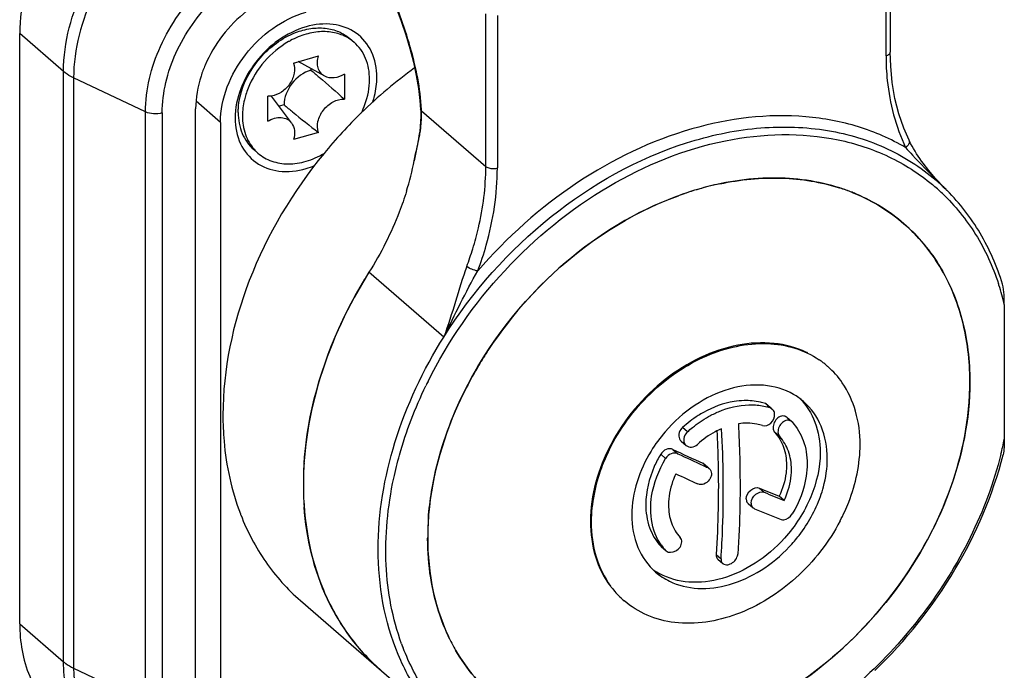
# Model space of a CAD drawing. Header units: millimetres. Extents: x 0 to 420, y 0 to 297.
# Tile 333 of 514: x 361.65 to 365.13, y 133.75 to 136.06. Entities that reach past the tile are written whole.
import ezdxf

# ---------------------------------------------------------------- set-up
doc = ezdxf.new("R2010")
doc.units = ezdxf.units.MM
doc.header["$LTSCALE"] = 23.1
doc.layers.get('0').update_dxf_attribs({"linetype": 'CONTINUOUS'})

msp = doc.modelspace()

# ---------------------------------------------------------------- linework, layer by layer
at = {"color": 7, "linetype": 'Continuous'}
for p, q in [((364.7147, 135.9312), (364.7147, 136.4719)), ((364.7297, 136.4849), (364.7297, 135.9441)), ((363.2968, 135.5391), (363.2968, 136.0799)), ((363.3378, 136.0744), (363.3378, 135.5337)), ((361.8009, 135.8756), (361.6454, 136.0102)), ((361.6454, 133.9188), (361.6454, 136.0102)), ((362.8151, 135.9922), (362.8301, 135.9793)), ((362.6156, 135.9056), (362.7041, 135.9312)), ((362.7261, 135.8591), (362.6324, 135.9105)), ((361.8009, 133.7841), (361.8009, 135.8756)), ((362.6774, 135.8858), (362.6774, 135.8802)), ((362.091, 135.7323), (361.8365, 135.853)), ((361.8365, 135.853), (361.8365, 133.7616)), ((362.7956, 135.8661), (362.7956, 135.7776)), ((362.3567, 135.6952), (362.2701, 135.7703)), ((362.5241, 135.6993), (362.5241, 135.7878)), ((362.6086, 135.6933), (362.537, 135.7885)), ((362.091, 133.6408), (362.091, 135.7323)), ((362.2688, 133.6909), (362.2688, 135.7434)), ((362.5822, 135.7574), (362.5643, 135.7522)), ((363.0689, 135.7365), (363.2968, 135.5391)), ((362.1504, 135.7287), (362.1504, 133.6373)), ((362.3567, 135.6952), (362.3567, 133.6168)), ((362.7041, 135.6598), (362.6156, 135.6342)), ((364.7962, 135.6322), (364.7962, 135.6322)), ((362.4746, 135.5992), (362.4896, 135.5862)), ((364.8922, 135.49), (364.8923, 135.4899)), ((364.8935, 135.4913), (364.9001, 135.4847)), ((364.8936, 135.4913), (364.9001, 135.4847)), ((364.5497, 135.4634), (364.5514, 135.4628)), ((364.5497, 135.4634), (364.5514, 135.4628)), ((364.5531, 135.4623), (364.5515, 135.4628)), ((364.5531, 135.4623), (364.5515, 135.4627)), ((364.9303, 135.4532), (364.9286, 135.4549)), ((364.931, 135.4539), (364.9293, 135.4556)), ((363.1479, 134.9345), (362.8829, 135.164)), ((365.1338, 135.0496), (365.1338, 134.5724)), ((364.5039, 134.834), (364.5067, 134.8317)), ((365.0116, 134.7758), (365.0117, 134.7782)), ((365.0117, 134.7758), (365.0117, 134.7782)), ((364.3049, 134.6834), (364.2874, 134.6986)), ((364.2942, 134.6947), (364.3117, 134.6795)), ((364.3632, 134.6503), (364.3807, 134.6351)), ((364.3823, 134.6336), (364.3807, 134.6351)), ((364.0112, 134.5986), (363.9937, 134.6138)), ((364.338, 134.5816), (364.3205, 134.5967)), ((363.9892, 134.5653), (364.0067, 134.5502)), ((363.9339, 134.5042), (363.9164, 134.5193)), ((363.9597, 134.5362), (363.9772, 134.5211)), ((364.0833, 134.4721), (364.0658, 134.4873)), ((364.071, 134.4839), (364.0885, 134.4688)), ((364.2659, 134.3996), (364.2834, 134.3845)), ((364.3538, 134.3553), (364.3363, 134.3705)), ((364.2262, 134.3445), (364.2437, 134.3293)), ((363.0908, 134.22), (363.0908, 134.2213)), ((363.0908, 134.22), (363.0908, 134.2213)), ((363.9339, 134.1784), (363.9164, 134.1935)), ((363.9164, 134.1935), (363.918, 134.192)), ((363.918, 134.192), (363.9355, 134.1768)), ((363.9339, 134.1784), (363.9355, 134.1768)), ((364.1128, 134.1635), (364.1303, 134.1483)), ((364.1188, 134.1472), (364.1363, 134.1321)), ((362.6402, 134.0008), (363.1902, 133.5245)), ((363.7838, 134.0025), (363.7866, 134.0001)), ((361.6454, 133.9188), (361.8009, 133.7841)), ((361.8365, 133.7616), (362.091, 133.6408))]:
    msp.add_line(p, q, dxfattribs=at)
for points in [[(362.9448, 136.1759), (362.959, 136.1465), (362.9787, 136.101), (362.9968, 136.0538), (363.0132, 136.0056), (363.0277, 135.9571), (363.0402, 135.9088), (363.0506, 135.8613), (363.0584, 135.8156), (363.0636, 135.7725), (363.0658, 135.741)], [(364.7962, 135.6322), (364.7779, 135.6745), (364.7602, 135.7262), (364.7465, 135.7803), (364.7368, 135.8364), (364.7312, 135.8943), (364.7297, 135.9442)], [(363.0658, 135.741), (363.0661, 135.7337), (363.0664, 135.7164), (363.0659, 135.6989), (363.0646, 135.6813), (363.0626, 135.6637), (363.0613, 135.6547)], [(363.0613, 135.6547), (363.06, 135.6468), (363.057, 135.6295), (363.0538, 135.6121), (363.0503, 135.5947), (363.0433, 135.5596)], [(364.9029, 135.4829), (364.8967, 135.4897), (364.8905, 135.4966), (364.8843, 135.5036), (364.8781, 135.5109), (364.8719, 135.5183), (364.8657, 135.5259), (364.8594, 135.5338), (364.8532, 135.5418), (364.847, 135.55), (364.8409, 135.5584), (364.8349, 135.5669), (364.8289, 135.5756), (364.8231, 135.5844), (364.8175, 135.5934), (364.812, 135.6024), (364.8068, 135.6115), (364.8019, 135.6207), (364.7973, 135.6298), (364.7961, 135.6322)], [(364.9253, 135.4595), (364.9198, 135.465), (364.9145, 135.4706), (364.909, 135.4763), (364.9029, 135.4829)]]:
    msp.add_lwpolyline(points, dxfattribs=at)
for centre, radius, start, end in [((362.7505, 135.716), 0.3061, 119.5171, 119.8075), ((362.7491, 135.7183), 0.3033, 118.455, 119.5183), ((362.7333, 135.8673), 0.1479, 56.8211, 57.7117), ((362.7338, 135.8681), 0.1471, 49.1241, 56.8228), ((364.0243, 134.5299), 1.6746, 125.8021, 134.2525), ((362.7327, 135.7049), 0.2995, 158.2047, 162.6303), ((362.4486, 135.715), 0.6206, 1.9843, 2.4105), ((364.0625, 134.4888), 1.7307, 134.2067, 140.6807), ((362.7012, 135.7197), 0.3677, 349.7706, 351.5311), ((362.7047, 135.7191), 0.3642, 349.3035, 349.7685), ((364.7858, 135.6272), 0.0115, 20.7789, 25.4055), ((362.5858, 135.6972), 0.1469, 221.4041, 229.1018), ((361.9996, 135.7664), 1.064, 342.7635, 348.776), ((362.5772, 135.8168), 0.297, 286.1565, 292.3546), ((364.4084, 134.9311), 0.7391, 47.1739, 49.1206), ((364.361, 134.3874), 1.1154, 106.123, 110.0029), ((364.3546, 134.4082), 1.0937, 106.1058, 107.6904), ((364.3427, 134.4508), 1.0494, 101.9145, 106.1239), ((364.343, 134.8139), 0.6815, 68.3496, 72.1931), ((364.343, 134.814), 0.6815, 68.3551, 72.0452), ((364.4176, 134.9215), 0.7204, 46.3915, 50.1939), ((375.4634, 146.0073), 14.91, 224.88946, 225.03821), ((364.4078, 134.9304), 0.7401, 45.4194, 47.1731), ((364.4067, 134.9293), 0.7417, 45.2024, 45.4199), ((364.3484, 134.8276), 0.6669, 66.8572, 68.3465), ((362.161, 135.5847), 1.1407, 339.4848, 342.8135), ((364.3082, 134.269), 1.683, 147.8753, 148.8235), ((364.2875, 134.8524), 0.8689, 17.8233, 18.1934), ((364.2639, 134.8452), 0.8936, 13.2266, 17.8033), ((364.2939, 134.5876), 0.3241, 63.8067, 64.6115), ((364.3029, 134.5961), 0.3115, 54.35, 55.8499), ((364.3034, 134.5969), 0.3106, 52.0751, 54.3501), ((364.304, 134.5976), 0.3097, 49.1081, 52.0748), ((364.3042, 134.5979), 0.3093, 48.5488, 49.1072), ((364.3001, 134.5938), 0.3151, 34.5525, 48.4738), ((364.5093, 134.0739), 1.5822, 153.6018, 154.2203), ((364.0197, 134.7762), 0.9919, 355.8004, 359.9776), ((364.2734, 134.5344), 0.2274, 49.1426, 59.9953), ((364.2407, 134.4922), 0.2017, 71.4284, 74.9584), ((364.3683, 134.6208), 0.0189, 49.1609, 56.0643), ((363.8177, 134.8453), 1.344, 345.9866, 348.2858), ((367.9785, 143.1009), 9.4607, 244.86289, 245.57004), ((368.0259, 143.1498), 9.5313, 244.86386, 245.45943), ((363.8092, 134.4113), 1.1588, 176.2142, 179.98), ((367.7695, 142.5909), 8.9165, 245.46665, 245.58033), ((367.8647, 142.8181), 9.23, 245.04057, 245.5766), ((364.0743, 134.4523), 0.0217, 49.2091, 65.5688), ((363.7426, 134.4113), 1.0922, 179.9813, 184.0866), ((366.7254, 140.2483), 6.3448, 247.19215, 247.88039), ((366.7429, 140.2332), 6.3448, 247.19215, 247.88039), ((363.2222, 134.6138), 0.8516, 201.0548, 201.2993), ((366.6279, 139.9812), 6.135, 247.18034, 248.13153), ((364.0825, 134.2208), 0.9917, 175.8204, 179.9756), ((364.1452, 134.2784), 0.4748, 179.7309, 179.9999), ((364.0696, 134.303), 0.1843, 214.6875, 222.5603), ((364.0228, 134.297), 0.2291, 235.1911, 241.4123), ((363.9952, 134.2394), 0.3176, 216.1582, 216.9285), ((363.9923, 134.2372), 0.3139, 216.9163, 226.4015), ((363.989, 134.2339), 0.3093, 226.4301, 227.4344), ((363.9888, 134.2337), 0.309, 227.4347, 228.162), ((363.9889, 134.2338), 0.3091, 228.1621, 229.1074), ((363.7915, 134.1365), 0.8441, 200.017, 201.016), ((363.7932, 134.1709), 0.6954, 205.2939, 206.0363), ((363.7809, 134.1647), 0.6817, 206.0266, 209.8582), ((363.7801, 134.1644), 0.6809, 206.0366, 209.8652)]:
    msp.add_arc(centre, radius, start, end, dxfattribs=at)
for points, knots in [([(361.9252, 136.5775), (361.841, 136.5042), (361.7046, 136.3301), (361.6454, 136.114), (361.6454, 136.0102)], [0, 0, 0, 0, 0.51824, 1, 1, 1, 1]), ([(361.8009, 135.8756), (361.8009, 135.9797), (361.8605, 136.1966), (361.9978, 136.3711), (362.0825, 136.4444)], [0, 0, 0, 0, 0.481793, 1, 1, 1, 1]), ([(362.1097, 136.4105), (362.0274, 136.3381), (361.8942, 136.1669), (361.8365, 135.9549), (361.8365, 135.853)], [0, 0, 0, 0, 0.518294, 1, 1, 1, 1]), ([(362.091, 135.7323), (362.091, 135.8116), (362.1326, 135.9771), (362.2304, 136.1145), (362.2912, 136.1747)], [0, 0, 0, 0, 0.481235, 1, 1, 1, 1]), ([(363.0687, 135.7411), (363.0655, 135.8162), (363.034, 135.9659), (362.9816, 136.1085), (362.9482, 136.177)], [0, 0, 0, 0, 0.496669, 1, 1, 1, 1]), ([(362.1504, 135.7287), (362.1504, 135.8011), (362.1883, 135.9519), (362.2775, 136.0772), (362.3329, 136.132)], [0, 0, 0, 0, 0.481236, 1, 1, 1, 1]), ([(362.5159, 136.1335), (362.4926, 136.1208), (362.4034, 136.0613), (362.3342, 135.9721), (362.3024, 135.8982)], [0, 0, 0, 0, 0.248084, 1, 1, 1, 1]), ([(362.3567, 135.6952), (362.3567, 135.7805), (362.4273, 135.9526), (362.576, 136.0616), (362.6599, 136.0858)], [0, 0, 0, 0, 0.494087, 1, 1, 1, 1]), ([(362.911, 135.8552), (362.911, 135.8861), (362.8999, 135.9467), (362.8416, 136.0185), (362.7535, 136.0501), (362.6908, 136.0428), (362.6599, 136.0339)], [0, 0, 0, 0, 0.256044, 0.492139, 0.733143, 1, 1, 1, 1]), ([(362.6599, 136.0339), (362.5903, 136.0138), (362.4672, 135.9235), (362.4087, 135.7809), (362.4087, 135.7102)], [0, 0, 0, 0, 0.505913, 1, 1, 1, 1]), ([(362.4262, 135.7865), (362.4378, 135.8366), (362.4886, 135.931), (362.5748, 135.9948), (362.6227, 136.0134)], [0, 0, 0, 0, 0.499991, 1, 1, 1, 1]), ([(362.8124, 135.9924), (362.7985, 136.0012), (362.7667, 136.0145), (362.7137, 136.0193), (362.658, 136.0096), (362.6221, 135.9945), (362.6046, 135.985)], [0, 0, 0, 0, 0.226763, 0.466854, 0.724689, 1, 1, 1, 1]), ([(362.6227, 136.0134), (362.64, 136.0201), (362.6748, 136.0297), (362.7274, 136.0314), (362.7757, 136.0194), (362.8033, 136.0024), (362.8151, 135.9922)], [0, 0, 0, 0, 0.273881, 0.529686, 0.769567, 1, 1, 1, 1]), ([(362.5983, 135.9815), (362.5662, 135.9631), (362.5083, 135.9147), (362.4684, 135.8505), (362.4546, 135.8161)], [0, 0, 0, 0, 0.499907, 1, 1, 1, 1]), ([(362.885, 135.8477), (362.885, 135.873), (362.8785, 135.911), (362.8548, 135.954), (362.8388, 135.9717), (362.8301, 135.9793)], [0, 0, 0, 0, 0.518318, 0.761979, 1, 1, 1, 1]), ([(364.7147, 135.9312), (364.7167, 135.9317), (364.7229, 135.9339), (364.7297, 135.9394), (364.7297, 135.9441)], [0, 0, 0, 0, 0.3056, 1, 1, 1, 1]), ([(362.6156, 135.9056), (362.6198, 135.8945), (362.6208, 135.8677), (362.6045, 135.8308), (362.5756, 135.8013), (362.5498, 135.7903), (362.5369, 135.7884)], [0, 0, 0, 0, 0.227, 0.484775, 0.751884, 1, 1, 1, 1]), ([(362.7261, 135.8591), (362.7207, 135.8621), (362.7107, 135.8705), (362.7017, 135.8884), (362.6993, 135.9095), (362.7019, 135.924), (362.7041, 135.9312)], [0, 0, 0, 0, 0.229498, 0.466171, 0.721774, 1, 1, 1, 1]), ([(364.7147, 135.9312), (364.7147, 135.9021), (364.7202, 135.791), (364.7487, 135.6805), (364.7841, 135.6063)], [0, 0, 0, 0, 0.261337, 1, 1, 1, 1]), ([(361.8365, 135.853), (361.8331, 135.8546), (361.8206, 135.861), (361.8087, 135.8688), (361.8009, 135.8756)], [0, 0, 0, 0, 0.268427, 1, 1, 1, 1]), ([(362.3024, 135.8982), (362.297, 135.8855), (362.2783, 135.8359), (362.2688, 135.7826), (362.2688, 135.7434)], [0, 0, 0, 0, 0.260659, 1, 1, 1, 1]), ([(362.6774, 135.8802), (362.6511, 135.8726), (362.6043, 135.8383), (362.5822, 135.7842), (362.5822, 135.7574)], [0, 0, 0, 0, 0.505913, 1, 1, 1, 1]), ([(362.6774, 135.8802), (362.6873, 135.8719), (362.7272, 135.8383), (362.7666, 135.8041), (362.7956, 135.7776)], [0, 0, 0, 0, 0.24752, 1, 1, 1, 1]), ([(362.7956, 135.8661), (362.7846, 135.8593), (362.7615, 135.85), (362.7359, 135.8537), (362.7261, 135.8591)], [0, 0, 0, 0, 0.535507, 1, 1, 1, 1]), ([(362.8561, 135.729), (362.8608, 135.7387), (362.8768, 135.7763), (362.885, 135.8175), (362.885, 135.8477)], [0, 0, 0, 0, 0.261565, 1, 1, 1, 1]), ([(362.8966, 135.7671), (362.8989, 135.7745), (362.9071, 135.8032), (362.911, 135.8331), (362.911, 135.8552)], [0, 0, 0, 0, 0.258466, 1, 1, 1, 1]), ([(362.4197, 135.7307), (362.4197, 135.7353), (362.4203, 135.754), (362.4231, 135.7727), (362.4262, 135.7865)], [0, 0, 0, 0, 0.243861, 1, 1, 1, 1]), ([(362.4469, 135.7943), (362.4449, 135.788), (362.438, 135.763), (362.4347, 135.7369), (362.4347, 135.7177)], [0, 0, 0, 0, 0.258254, 1, 1, 1, 1]), ([(362.5369, 135.7884), (362.5359, 135.7883), (362.5316, 135.7878), (362.5273, 135.7876), (362.5241, 135.7878)], [0, 0, 0, 0, 0.255353, 1, 1, 1, 1]), ([(362.7041, 135.6598), (362.6995, 135.672), (362.6993, 135.7016), (362.7158, 135.7342), (362.7367, 135.7561), (362.7605, 135.7723), (362.782, 135.7783), (362.7956, 135.7776)], [0, 0, 0, 0, 0.229925, 0.492177, 0.62798, 0.760469, 1, 1, 1, 1]), ([(362.1504, 135.7287), (362.1405, 135.7259), (362.1201, 135.7241), (362.0998, 135.7281), (362.091, 135.7323)], [0, 0, 0, 0, 0.514289, 1, 1, 1, 1]), ([(362.5822, 135.7574), (362.5921, 135.7491), (362.6322, 135.7159), (362.6729, 135.6834), (362.7041, 135.6598)], [0, 0, 0, 0, 0.247792, 1, 1, 1, 1]), ([(363.065, 135.6656), (363.0658, 135.6713), (363.0688, 135.6948), (363.0695, 135.7186), (363.0689, 135.7365)], [0, 0, 0, 0, 0.245396, 1, 1, 1, 1]), ([(362.4087, 135.7102), (362.4087, 135.6794), (362.4198, 135.6187), (362.4781, 135.5469), (362.5662, 135.5154), (362.629, 135.5226), (362.6599, 135.5316)], [0, 0, 0, 0, 0.256044, 0.492139, 0.733143, 1, 1, 1, 1]), ([(362.4197, 135.7307), (362.4197, 135.7054), (362.4262, 135.6674), (362.4499, 135.6244), (362.4659, 135.6068), (362.4746, 135.5992)], [0, 0, 0, 0, 0.518319, 0.761979, 1, 1, 1, 1]), ([(362.4347, 135.7177), (362.4347, 135.6958), (362.4409, 135.6532), (362.4622, 135.6153), (362.4756, 135.6001)], [0, 0, 0, 0, 0.518833, 1, 1, 1, 1]), ([(362.5241, 135.6993), (362.5315, 135.7039), (362.5469, 135.711), (362.5711, 135.7141), (362.5932, 135.7084), (362.6045, 135.6988), (362.6086, 135.6933)], [0, 0, 0, 0, 0.281703, 0.539416, 0.774577, 1, 1, 1, 1]), ([(364.7841, 135.6063), (364.7316, 135.637), (364.6167, 135.6869), (364.3598, 135.7351), (364.0058, 135.6906), (363.6028, 135.495), (363.371, 135.288), (363.2684, 135.1688)], [0, 0, 0, 0, 0.107413, 0.219004, 0.458733, 0.722129, 1, 1, 1, 1]), ([(362.6086, 135.6933), (362.6144, 135.6856), (362.6216, 135.6654), (362.6188, 135.6446), (362.6156, 135.6342)], [0, 0, 0, 0, 0.469288, 1, 1, 1, 1]), ([(363.1479, 134.9345), (363.2492, 135.0958), (363.5016, 135.3801), (363.9091, 135.61), (364.2497, 135.6831), (364.4906, 135.6793), (364.7111, 135.6172), (364.8376, 135.5373), (364.8922, 135.49)], [0, 0, 0, 0, 0.278785, 0.545185, 0.668837, 0.784818, 0.894292, 1, 1, 1, 1]), ([(363.0433, 135.5593), (363.0449, 135.5674), (363.0513, 135.5981), (363.0583, 135.6287), (363.0626, 135.6515)], [0, 0, 0, 0, 0.261721, 1, 1, 1, 1]), ([(363.0921, 134.7773), (363.1628, 134.9199), (363.347, 135.1842), (363.7117, 135.4824), (364.1245, 135.6523), (364.4149, 135.6608), (364.5453, 135.6334)], [0, 0, 0, 0, 0.265971, 0.529994, 0.77722, 1, 1, 1, 1]), ([(364.5453, 135.6334), (364.6069, 135.6206), (364.7259, 135.5814), (364.8318, 135.5141), (364.8788, 135.4749)], [0, 0, 0, 0, 0.507053, 1, 1, 1, 1]), ([(364.7966, 135.6313), (364.7973, 135.6294), (364.7982, 135.6193), (364.7904, 135.6108), (364.7841, 135.6063)], [0, 0, 0, 0, 0.207799, 1, 1, 1, 1]), ([(364.7841, 135.6063), (364.7922, 135.5971), (364.8278, 135.5579), (364.8649, 135.5202), (364.8935, 135.4913)], [0, 0, 0, 0, 0.231677, 1, 1, 1, 1]), ([(362.7236, 135.5854), (362.6131, 135.4506), (362.4376, 135.1573), (362.3654, 134.8202), (362.3654, 134.6585)], [0, 0, 0, 0, 0.518768, 1, 1, 1, 1]), ([(362.4897, 135.5862), (362.5038, 135.5739), (362.5381, 135.5544), (362.5983, 135.5451), (362.6626, 135.5553), (362.7037, 135.5736), (362.7237, 135.5852)], [0, 0, 0, 0, 0.225275, 0.463367, 0.721575, 1, 1, 1, 1]), ([(363.2508, 135.2476), (363.2584, 135.2719), (363.2842, 135.367), (363.2968, 135.466), (363.2968, 135.5391)], [0, 0, 0, 0, 0.258189, 1, 1, 1, 1]), ([(363.2684, 135.1688), (363.2797, 135.1989), (363.3185, 135.3169), (363.3378, 135.4417), (363.3378, 135.5337)], [0, 0, 0, 0, 0.259595, 1, 1, 1, 1]), ([(363.2968, 135.5391), (363.2978, 135.5382), (363.3033, 135.5345), (363.3099, 135.5328), (363.315, 135.5322)], [0, 0, 0, 0, 0.212351, 1, 1, 1, 1]), ([(364.5515, 135.4628), (364.4744, 135.4876), (364.304, 135.5107), (364.1354, 135.4832), (364.0512, 135.459)], [0, 0, 0, 0, 0.480484, 1, 1, 1, 1]), ([(364.126, 135.4776), (364.198, 135.4928), (364.3413, 135.5072), (364.484, 135.4843), (364.5497, 135.4634)], [0, 0, 0, 0, 0.516475, 1, 1, 1, 1]), ([(365.1273, 135.1218), (365.108, 135.1847), (365.0561, 135.3049), (364.9761, 135.4088), (364.931, 135.4539)], [0, 0, 0, 0, 0.50792, 1, 1, 1, 1]), ([(363.0158, 135.4511), (363.0082, 135.4264), (362.9735, 135.3265), (362.9253, 135.2315), (362.8829, 135.164)], [0, 0, 0, 0, 0.245209, 1, 1, 1, 1]), ([(363.1886, 134.6717), (363.2632, 134.8457), (363.4836, 135.1605), (363.8061, 135.3725), (363.9794, 135.4355)], [0, 0, 0, 0, 0.506607, 1, 1, 1, 1]), ([(364.0223, 135.4502), (363.8788, 135.4044), (363.6027, 135.2509), (363.391, 135.0188), (363.3044, 134.8868)], [0, 0, 0, 0, 0.488416, 1, 1, 1, 1]), ([(364.5945, 135.4474), (364.6572, 135.4225), (364.7759, 135.3528), (364.9118, 135.1948), (364.9947, 134.9962), (365.0117, 134.8505), (365.0117, 134.7758)], [0, 0, 0, 0, 0.241432, 0.482262, 0.732746, 1, 1, 1, 1]), ([(365.0117, 134.7782), (365.0115, 134.8511), (364.9949, 134.9934), (364.9153, 135.188), (364.7851, 135.3443), (364.671, 135.4149), (364.6104, 135.4408)], [0, 0, 0, 0, 0.267224, 0.518003, 0.759025, 1, 1, 1, 1]), ([(364.9145, 135.4431), (364.9595, 135.4003), (365.0399, 135.3008), (365.0929, 135.1847), (365.113, 135.1237)], [0, 0, 0, 0, 0.49208, 1, 1, 1, 1]), ([(363.2294, 135.1849), (363.2141, 135.144), (363.1895, 135.0596), (363.1631, 134.9759), (363.1479, 134.9345)], [0, 0, 0, 0, 0.497468, 1, 1, 1, 1]), ([(363.2684, 135.1688), (363.2611, 135.1697), (363.2475, 135.174), (363.2345, 135.1804), (363.2294, 135.1849)], [0, 0, 0, 0, 0.521811, 1, 1, 1, 1]), ([(362.8829, 135.164), (362.81, 135.0479), (362.6955, 134.8053), (362.6504, 134.5396), (362.6504, 134.4117)], [0, 0, 0, 0, 0.51739, 1, 1, 1, 1]), ([(362.6529, 134.4878), (362.6566, 134.5428), (362.6875, 134.7714), (362.7776, 134.9903), (362.8683, 135.1402)], [0, 0, 0, 0, 0.239325, 1, 1, 1, 1]), ([(363.1479, 134.9345), (363.1676, 134.9745), (363.2063, 135.0533), (363.2466, 135.1314), (363.2684, 135.1688)], [0, 0, 0, 0, 0.507707, 1, 1, 1, 1]), ([(365.1338, 135.0496), (365.1338, 135.0613), (365.1329, 135.0854), (365.131, 135.1098), (365.1273, 135.1218)], [0, 0, 0, 0, 0.482127, 1, 1, 1, 1]), ([(362.9154, 134.1822), (362.9154, 134.3101), (362.9605, 134.5759), (363.075, 134.8184), (363.1479, 134.9345)], [0, 0, 0, 0, 0.48261, 1, 1, 1, 1]), ([(364.4329, 134.8803), (364.397, 134.8974), (364.3153, 134.9189), (364.185, 134.9108), (364.0528, 134.8657), (363.8857, 134.7607), (363.7245, 134.5694), (363.6676, 134.3745), (363.6676, 134.2808)], [0, 0, 0, 0, 0.10673, 0.221743, 0.346072, 0.478018, 0.748157, 1, 1, 1, 1]), ([(363.7337, 134.5341), (363.7701, 134.608), (363.8691, 134.742), (364.0662, 134.8785), (364.2545, 134.9217), (364.3919, 134.8999), (364.4515, 134.8717), (364.4777, 134.8539)], [0, 0, 0, 0, 0.274183, 0.5421, 0.784073, 0.894615, 1, 1, 1, 1]), ([(363.3044, 134.8868), (363.2931, 134.8696), (363.2499, 134.8005), (363.2126, 134.7277), (363.1886, 134.6717)], [0, 0, 0, 0, 0.252575, 1, 1, 1, 1]), ([(362.9707, 134.434), (362.9766, 134.4617), (363.0046, 134.5742), (363.0465, 134.6832), (363.0846, 134.762)], [0, 0, 0, 0, 0.244651, 1, 1, 1, 1]), ([(364.3871, 134.7314), (364.3551, 134.7499), (364.2774, 134.7721), (364.1534, 134.7557), (364.0324, 134.6969), (363.963, 134.6347), (363.9322, 134.599)], [0, 0, 0, 0, 0.218018, 0.458167, 0.721905, 1, 1, 1, 1]), ([(365.0117, 134.7758), (365.0117, 134.6439), (364.9553, 134.3691), (364.7455, 134.0014), (364.4377, 133.7045), (364.1822, 133.5759), (364.0512, 133.5381)], [0, 0, 0, 0, 0.237993, 0.49438, 0.753913, 1, 1, 1, 1]), ([(364.6229, 134.5534), (364.6229, 134.5932), (364.6133, 134.6706), (364.5807, 134.7419), (364.5596, 134.7725)], [0, 0, 0, 0, 0.517074, 1, 1, 1, 1]), ([(364.0512, 133.5381), (364.1758, 133.574), (364.4196, 133.6941), (364.7186, 133.9707), (364.9313, 134.3158), (364.9997, 134.5762), (365.009, 134.7035)], [0, 0, 0, 0, 0.244577, 0.502597, 0.75918, 1, 1, 1, 1]), ([(364.2117, 134.7095), (364.1998, 134.7092), (364.1498, 134.7045), (364.1015, 134.6864), (364.0682, 134.6677)], [0, 0, 0, 0, 0.237693, 1, 1, 1, 1]), ([(364.0857, 134.6526), (364.0972, 134.659), (364.1421, 134.6812), (364.1923, 134.6935), (364.2292, 134.6944)], [0, 0, 0, 0, 0.263458, 1, 1, 1, 1]), ([(364.2874, 134.6986), (364.2815, 134.7005), (364.2569, 134.7076), (364.231, 134.71), (364.2117, 134.7095)], [0, 0, 0, 0, 0.243339, 1, 1, 1, 1]), ([(364.2292, 134.6944), (364.2347, 134.6945), (364.2562, 134.6943), (364.2776, 134.6911), (364.293, 134.687)], [0, 0, 0, 0, 0.25676, 1, 1, 1, 1]), ([(364.4088, 134.7172), (364.4324, 134.6936), (364.4705, 134.6325), (364.4814, 134.5621), (364.4814, 134.526)], [0, 0, 0, 0, 0.480525, 1, 1, 1, 1]), ([(364.5067, 134.5041), (364.5067, 134.543), (364.4941, 134.619), (364.4493, 134.6829), (364.4221, 134.7064)], [0, 0, 0, 0, 0.519993, 1, 1, 1, 1]), ([(362.3654, 134.6585), (362.3654, 134.6276), (362.3703, 134.5086), (362.3958, 134.3901), (362.4274, 134.3078)], [0, 0, 0, 0, 0.259521, 1, 1, 1, 1]), ([(363.1886, 134.6717), (363.1318, 134.5394), (363.0628, 134.2695), (363.1097, 133.9895), (363.1644, 133.8737)], [0, 0, 0, 0, 0.529462, 1, 1, 1, 1]), ([(363.0934, 134.2931), (363.0957, 134.3246), (363.1112, 134.4542), (363.1496, 134.5808), (363.1886, 134.6717)], [0, 0, 0, 0, 0.241867, 1, 1, 1, 1]), ([(364.0682, 134.6677), (364.0616, 134.6641), (364.0353, 134.6483), (364.0108, 134.6294), (363.9937, 134.6138)], [0, 0, 0, 0, 0.246375, 1, 1, 1, 1]), ([(364.0112, 134.5986), (364.017, 134.6039), (364.0402, 134.6239), (364.0657, 134.6414), (364.0857, 134.6526)], [0, 0, 0, 0, 0.25349, 1, 1, 1, 1]), ([(364.2773, 134.6207), (364.2869, 134.6174), (364.3115, 134.6273), (364.3204, 134.6499), (364.3198, 134.6615)], [0, 0, 0, 0, 0.468022, 1, 1, 1, 1]), ([(364.3198, 134.6615), (364.3197, 134.6633), (364.3188, 134.6699), (364.3154, 134.6763), (364.3117, 134.6795)], [0, 0, 0, 0, 0.269393, 1, 1, 1, 1]), ([(364.3632, 134.6503), (364.3593, 134.6536), (364.3472, 134.6569), (364.3301, 134.6486), (364.3177, 134.633), (364.3143, 134.6194), (364.3145, 134.6128)], [0, 0, 0, 0, 0.209162, 0.455077, 0.732182, 1, 1, 1, 1]), ([(364.1916, 134.627), (364.1937, 134.5871), (364.1997, 134.4333), (364.1973, 134.2792), (364.1897, 134.1655)], [0, 0, 0, 0, 0.259609, 1, 1, 1, 1]), ([(364.2773, 134.6207), (364.2707, 134.6229), (364.2428, 134.6303), (364.2132, 134.6303), (364.1916, 134.627)], [0, 0, 0, 0, 0.240347, 1, 1, 1, 1]), ([(364.3789, 134.6365), (364.3747, 134.6393), (364.3627, 134.6412), (364.3467, 134.6324), (364.335, 134.6171), (364.3318, 134.604), (364.332, 134.5977)], [0, 0, 0, 0, 0.210515, 0.458661, 0.734524, 1, 1, 1, 1]), ([(364.3823, 134.6336), (364.3996, 134.6148), (364.4273, 134.5674), (364.4352, 134.5136), (364.4352, 134.486)], [0, 0, 0, 0, 0.480931, 1, 1, 1, 1]), ([(363.9322, 134.599), (363.9138, 134.5775), (363.8505, 134.4912), (363.8139, 134.3829), (363.8139, 134.3041)], [0, 0, 0, 0, 0.264019, 1, 1, 1, 1]), ([(363.9937, 134.6138), (363.9916, 134.6118), (363.9842, 134.6035), (363.9802, 134.592), (363.9807, 134.5838)], [0, 0, 0, 0, 0.260245, 1, 1, 1, 1]), ([(364.0112, 134.5986), (364.0091, 134.5967), (364.0017, 134.5884), (363.9977, 134.5768), (363.9982, 134.5686)], [0, 0, 0, 0, 0.260249, 1, 1, 1, 1]), ([(364.1322, 134.6099), (364.1245, 134.6066), (364.0937, 134.5917), (364.0656, 134.5715), (364.0465, 134.5541)], [0, 0, 0, 0, 0.243824, 1, 1, 1, 1]), ([(364.1158, 134.6022), (364.1176, 134.5643), (364.1227, 134.4181), (364.1201, 134.2716), (364.1128, 134.1635)], [0, 0, 0, 0, 0.259248, 1, 1, 1, 1]), ([(364.1303, 134.1483), (364.1328, 134.1852), (364.1405, 134.3389), (364.1384, 134.4931), (364.1322, 134.6099)], [0, 0, 0, 0, 0.240066, 1, 1, 1, 1]), ([(364.3145, 134.6128), (364.3146, 134.6113), (364.3152, 134.6055), (364.3177, 134.5998), (364.3205, 134.5967)], [0, 0, 0, 0, 0.269748, 1, 1, 1, 1]), ([(364.3205, 134.5967), (364.3341, 134.5819), (364.3559, 134.5447), (364.3621, 134.5024), (364.3621, 134.4807)], [0, 0, 0, 0, 0.480929, 1, 1, 1, 1]), ([(364.332, 134.5977), (364.3321, 134.5961), (364.3327, 134.5904), (364.3352, 134.5847), (364.338, 134.5816)], [0, 0, 0, 0, 0.269747, 1, 1, 1, 1]), ([(364.3796, 134.4656), (364.3796, 134.4873), (364.3734, 134.5295), (364.3516, 134.5668), (364.338, 134.5816)], [0, 0, 0, 0, 0.519069, 1, 1, 1, 1]), ([(364.0067, 134.5502), (364.0117, 134.5458), (364.0273, 134.5417), (364.0409, 134.5489), (364.0465, 134.5541)], [0, 0, 0, 0, 0.46734, 1, 1, 1, 1]), ([(364.552, 134.2828), (364.5634, 134.3046), (364.6024, 134.3898), (364.6229, 134.4842), (364.6229, 134.5534)], [0, 0, 0, 0, 0.262085, 1, 1, 1, 1]), ([(365.1338, 134.5724), (365.1338, 134.5628), (365.1333, 134.5446), (365.1318, 134.5262), (365.1297, 134.5177)], [0, 0, 0, 0, 0.523526, 1, 1, 1, 1]), ([(365.1218, 134.5198), (365.0711, 134.3167), (364.875, 133.9276), (364.4764, 133.5668), (364.1015, 133.3937), (363.8194, 133.3354), (363.5497, 133.3514), (363.3863, 133.4145), (363.3149, 133.4573)], [0, 0, 0, 0, 0.264712, 0.534429, 0.662794, 0.783067, 0.894838, 1, 1, 1, 1]), ([(363.7337, 134.5341), (363.7236, 134.5136), (363.6889, 134.4333), (363.6706, 134.3452), (363.6703, 134.2806)], [0, 0, 0, 0, 0.261519, 1, 1, 1, 1]), ([(363.9164, 134.5193), (363.9079, 134.5053), (363.879, 134.45), (363.8635, 134.3871), (363.8635, 134.3411)], [0, 0, 0, 0, 0.262935, 1, 1, 1, 1]), ([(363.9597, 134.5362), (363.9527, 134.5395), (363.9341, 134.5388), (363.9209, 134.5268), (363.9164, 134.5193)], [0, 0, 0, 0, 0.471338, 1, 1, 1, 1]), ([(363.9772, 134.5211), (363.9702, 134.5244), (363.9516, 134.5236), (363.9384, 134.5117), (363.9339, 134.5042)], [0, 0, 0, 0, 0.471334, 1, 1, 1, 1]), ([(364.4814, 134.526), (364.4814, 134.4722), (364.4555, 134.3602), (364.3935, 134.2646), (364.3547, 134.2216)], [0, 0, 0, 0, 0.481142, 1, 1, 1, 1]), ([(364.675, 133.7527), (364.7847, 133.8584), (364.9737, 134.0956), (365.0934, 134.3751), (365.1297, 134.5177)], [0, 0, 0, 0, 0.508675, 1, 1, 1, 1]), ([(363.881, 134.326), (363.881, 134.3408), (363.8859, 134.4032), (363.9094, 134.4634), (363.9339, 134.5042)], [0, 0, 0, 0, 0.237547, 1, 1, 1, 1]), ([(364.3621, 134.4807), (364.3621, 134.4717), (364.3598, 134.4338), (364.3485, 134.3967), (364.3363, 134.3705)], [0, 0, 0, 0, 0.239316, 1, 1, 1, 1]), ([(364.4352, 134.486), (364.4352, 134.4712), (364.4302, 134.4088), (364.4068, 134.3486), (364.3823, 134.3078)], [0, 0, 0, 0, 0.237547, 1, 1, 1, 1]), ([(364.4824, 134.3697), (364.4864, 134.3808), (364.5, 134.4244), (364.5067, 134.4703), (364.5067, 134.5041)], [0, 0, 0, 0, 0.259193, 1, 1, 1, 1]), ([(363.9699, 134.4501), (363.9657, 134.4411), (363.9515, 134.406), (363.9441, 134.3678), (363.9441, 134.3398)], [0, 0, 0, 0, 0.261221, 1, 1, 1, 1]), ([(364.0885, 134.4688), (364.0935, 134.4644), (364.0977, 134.4532), (364.0948, 134.4388), (364.0872, 134.4246), (364.0715, 134.4119), (364.0547, 134.4111), (364.0484, 134.414)], [0, 0, 0, 0, 0.223952, 0.352962, 0.490386, 0.762843, 1, 1, 1, 1]), ([(364.3538, 134.3553), (364.358, 134.3643), (364.3723, 134.3994), (364.3796, 134.4376), (364.3796, 134.4656)], [0, 0, 0, 0, 0.261221, 1, 1, 1, 1]), ([(362.6504, 134.4117), (362.6504, 134.2852), (362.6829, 134.0954), (362.8014, 133.8801), (362.8813, 133.792), (362.9252, 133.754)], [0, 0, 0, 0, 0.518319, 0.761983, 1, 1, 1, 1]), ([(362.9985, 133.8475), (362.966, 133.9367), (362.9296, 134.1346), (362.9491, 134.3336), (362.9707, 134.434)], [0, 0, 0, 0, 0.480471, 1, 1, 1, 1]), ([(364.2195, 134.3613), (364.2198, 134.373), (364.2313, 134.3946), (364.2564, 134.4036), (364.2659, 134.3996)], [0, 0, 0, 0, 0.531591, 1, 1, 1, 1]), ([(364.237, 134.3462), (364.2373, 134.3579), (364.2487, 134.3794), (364.2739, 134.3885), (364.2834, 134.3845)], [0, 0, 0, 0, 0.531431, 1, 1, 1, 1]), ([(363.8635, 134.3411), (363.8635, 134.3135), (363.8714, 134.2597), (363.8991, 134.2124), (363.9164, 134.1935)], [0, 0, 0, 0, 0.519077, 1, 1, 1, 1]), ([(363.9441, 134.3398), (363.9441, 134.3181), (363.9504, 134.2759), (363.9721, 134.2387), (363.9857, 134.2239)], [0, 0, 0, 0, 0.519069, 1, 1, 1, 1]), ([(364.2195, 134.3613), (364.2195, 134.3597), (364.2199, 134.3535), (364.2228, 134.3474), (364.2262, 134.3445)], [0, 0, 0, 0, 0.27321, 1, 1, 1, 1]), ([(364.237, 134.3462), (364.237, 134.3445), (364.2374, 134.3384), (364.2403, 134.3322), (364.2437, 134.3293)], [0, 0, 0, 0, 0.27321, 1, 1, 1, 1]), ([(364.3721, 134.1911), (364.3843, 134.2041), (364.4299, 134.2576), (364.4649, 134.3203), (364.4824, 134.3697)], [0, 0, 0, 0, 0.254275, 1, 1, 1, 1]), ([(362.4288, 134.3044), (362.4516, 134.2458), (362.5099, 134.1346), (362.5939, 134.0409), (362.6402, 134.0008)], [0, 0, 0, 0, 0.50648, 1, 1, 1, 1]), ([(362.9252, 133.7539), (362.8457, 133.8228), (362.7118, 134.0039), (362.6612, 134.2213), (362.6532, 134.3335)], [0, 0, 0, 0, 0.483102, 1, 1, 1, 1]), ([(363.8139, 134.3041), (363.8139, 134.2651), (363.8265, 134.1891), (363.8713, 134.1252), (363.8984, 134.1017)], [0, 0, 0, 0, 0.520005, 1, 1, 1, 1]), ([(363.9181, 134.1981), (363.912, 134.207), (363.8896, 134.2459), (363.881, 134.2919), (363.881, 134.326)], [0, 0, 0, 0, 0.239529, 1, 1, 1, 1]), ([(364.3427, 134.2876), (364.3458, 134.2864), (364.3619, 134.285), (364.376, 134.2973), (364.3823, 134.3078)], [0, 0, 0, 0, 0.211526, 1, 1, 1, 1]), ([(363.6676, 134.2808), (363.6676, 134.2389), (363.6783, 134.1573), (363.7148, 134.0829), (363.7382, 134.0516)], [0, 0, 0, 0, 0.517712, 1, 1, 1, 1]), ([(363.6703, 134.2784), (363.6703, 134.2371), (363.6807, 134.1567), (363.7161, 134.0832), (363.7388, 134.0521)], [0, 0, 0, 0, 0.517529, 1, 1, 1, 1]), ([(364.552, 134.2828), (364.5126, 134.2075), (364.4069, 134.0725), (364.1998, 133.9405), (364.0049, 133.9085), (363.8681, 133.9436), (363.811, 133.979), (363.7866, 134.0001)], [0, 0, 0, 0, 0.277267, 0.545509, 0.785144, 0.894666, 1, 1, 1, 1]), ([(363.1684, 133.8655), (363.1555, 133.8918), (363.109, 134.0043), (363.0909, 134.1277), (363.0908, 134.22)], [0, 0, 0, 0, 0.240708, 1, 1, 1, 1]), ([(364.3547, 134.2216), (364.3243, 134.1878), (364.2563, 134.1293), (364.1392, 134.074), (364.0197, 134.0585), (363.9446, 134.0787), (363.9132, 134.0959)], [0, 0, 0, 0, 0.27774, 0.540943, 0.781252, 1, 1, 1, 1]), ([(363.9355, 134.1768), (363.9441, 134.1694), (363.9746, 134.1724), (363.9905, 134.1957), (363.991, 134.2084)], [0, 0, 0, 0, 0.473149, 1, 1, 1, 1]), ([(363.1902, 133.5245), (363.1463, 133.5625), (363.0664, 133.6506), (362.9479, 133.8658), (362.9154, 134.0557), (362.9154, 134.1822)], [0, 0, 0, 0, 0.238021, 0.481682, 1, 1, 1, 1]), ([(363.9477, 134.0692), (363.9786, 134.0541), (364.0509, 134.037), (364.1648, 134.0528), (364.2768, 134.1049), (364.3424, 134.1596), (364.3721, 134.1911)], [0, 0, 0, 0, 0.219814, 0.460539, 0.72309, 1, 1, 1, 1]), ([(364.1128, 134.1635), (364.1127, 134.1619), (364.1128, 134.156), (364.1156, 134.15), (364.1188, 134.1472)], [0, 0, 0, 0, 0.273302, 1, 1, 1, 1]), ([(364.1581, 134.1289), (364.1703, 134.1324), (364.1848, 134.1453), (364.1894, 134.1616), (364.1897, 134.1655)], [0, 0, 0, 0, 0.76479, 1, 1, 1, 1]), ([(364.1303, 134.1483), (364.1302, 134.1467), (364.1303, 134.1408), (364.1331, 134.1349), (364.1363, 134.1321)], [0, 0, 0, 0, 0.273298, 1, 1, 1, 1]), ([(364.1363, 134.1321), (364.1376, 134.1309), (364.1441, 134.1269), (364.1525, 134.1272), (364.1581, 134.1289)], [0, 0, 0, 0, 0.228161, 1, 1, 1, 1]), ([(361.6454, 133.9188), (361.6454, 133.8555), (361.666, 133.732), (361.7387, 133.6281), (361.7829, 133.5899)], [0, 0, 0, 0, 0.520002, 1, 1, 1, 1]), ([(363.2034, 133.5396), (363.1596, 133.579), (363.0804, 133.6701), (363.0253, 133.7773), (363.0036, 133.8337)], [0, 0, 0, 0, 0.493417, 1, 1, 1, 1]), ([(364.0512, 133.5381), (363.9658, 133.5134), (363.7945, 133.4859), (363.5439, 133.5215), (363.3304, 133.6362), (363.2282, 133.7583), (363.1897, 133.8253)], [0, 0, 0, 0, 0.272695, 0.524644, 0.76288, 1, 1, 1, 1]), ([(363.1897, 133.8253), (363.2282, 133.7583), (363.3303, 133.6362), (363.5439, 133.5215), (363.7945, 133.4859), (363.9658, 133.5134), (364.0512, 133.5381)], [0, 0, 0, 0, 0.237119, 0.475352, 0.727296, 1, 1, 1, 1]), ([(361.8009, 133.7841), (361.8034, 133.782), (361.8144, 133.7732), (361.8267, 133.7662), (361.8365, 133.7616)], [0, 0, 0, 0, 0.231955, 1, 1, 1, 1]), ([(361.9383, 133.4552), (361.8942, 133.4935), (361.8215, 133.5973), (361.8009, 133.7208), (361.8009, 133.7841)], [0, 0, 0, 0, 0.48, 1, 1, 1, 1]), ([(361.8365, 133.7616), (361.8365, 133.7054), (361.8529, 133.5961), (361.9099, 133.5002), (361.9456, 133.4624)], [0, 0, 0, 0, 0.5192, 1, 1, 1, 1])]:
    msp.add_open_spline(points, degree=3, knots=knots, dxfattribs=at)
for points in [[(363.0689, 135.7365), (363.0674, 135.7376), (363.0659, 135.7392), (363.0658, 135.741)], [(363.0626, 135.6515), (363.0618, 135.6524), (363.0612, 135.6536), (363.0613, 135.6547)], [(363.315, 135.5322), (363.3225, 135.5311), (363.3304, 135.5315), (363.3378, 135.5337)], [(364.2942, 134.6947), (364.2923, 134.6964), (364.2899, 134.6977), (364.2874, 134.6986)], [(364.3117, 134.6795), (364.3098, 134.6812), (364.3074, 134.6826), (364.3049, 134.6834)], [(363.9807, 134.5838), (363.981, 134.577), (363.9841, 134.5698), (363.9892, 134.5653)], [(363.9982, 134.5686), (363.9985, 134.5619), (364.0016, 134.5546), (364.0067, 134.5502)], [(364.071, 134.4839), (364.0694, 134.4853), (364.0676, 134.4864), (364.0658, 134.4873)], [(364.2437, 134.3293), (364.2451, 134.3281), (364.2468, 134.3271), (364.2485, 134.3264)], [(363.991, 134.2084), (363.9912, 134.2138), (363.9894, 134.2198), (363.9857, 134.2239)], [(363.8984, 134.1017), (363.9133, 134.0888), (363.93, 134.0778), (363.9477, 134.0692)]]:
    msp.add_open_spline(points, degree=3, dxfattribs=at)

doc.saveas('drawing.dxf')
